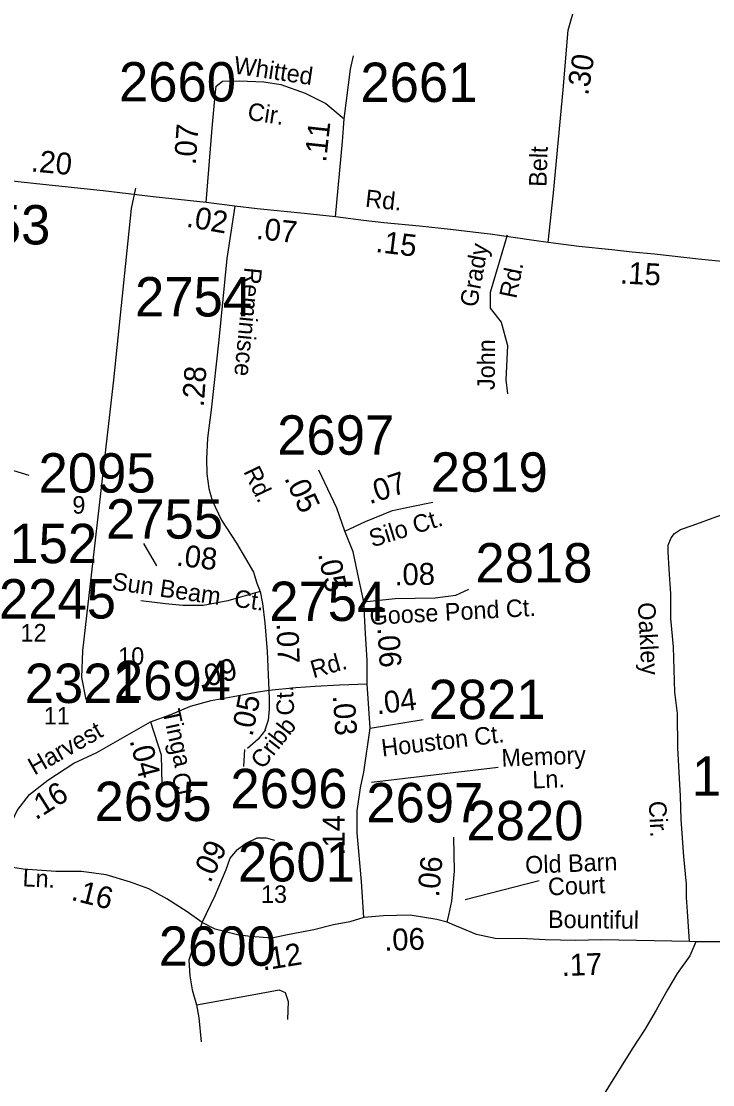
# Model space of a CAD drawing. Extents: x 1945482 to 2853149, y 66427 to 1015778.
# Drawn here: x 2319163 to 2321758, y 201645 to 205633 of the extents above; entities that cross this region are included whole.
import ezdxf

# ---------------------------------------------------------------- set-up
doc = ezdxf.new("R2010")
doc.units = 0
for name, color, linetype in [('Old_Level_10', 7, 'Continuous'), ('Old_Level_11', 7, 'Continuous'), ('Old_Level_17', 7, 'Continuous'), ('Old_Level_32', 7, 'Continuous'), ('Old_Level_35', 7, 'Continuous'), ('Old_Level_8', 7, 'Continuous')]:
    doc.layers.add(name, color=color, linetype=linetype)

msp = doc.modelspace()

# ---------------------------------------------------------------- linework, layer by layer
at = {"layer": 'Old_Level_11'}
for points in [[(2319193.2, 203929.2), (2318718.9, 204073.3), (2318603, 204171.5)], [(2319622.5, 203674.6), (2319670.7, 203590.2)], [(2319997.8, 202837.8), (2320002.1, 202902.1)], [(2320477.3, 202778.8), (2320953.1, 202835.6)], [(2320829.3, 202339.6), (2321106.4, 202410)]]:
    msp.add_lwpolyline(points, dxfattribs=at)
at = {"layer": 'Old_Level_32'}
msp.add_line((2320472.6, 202982.2), (2320671, 203014.9), dxfattribs=at)
for points in [[(2321140.9, 204803.9), (2321160.8, 204989.6), (2321196.8, 205375.3), (2321215.5, 205599.8), (2321250.6, 205723.8), (2321288, 205803.3), (2321310.3, 205855.2), (2321347.7, 205939.7), (2321383.9, 206041.9), (2321421.3, 206126.1), (2321459.1, 206225.9), (2321465.4, 206262.6)], [(2320342.2, 204899), (2320369.1, 205181.5), (2320375.2, 205267.1), (2320399.2, 205452.9), (2320409.8, 205503.3)], [(2319856.7, 204953.8), (2319879.8, 205231.9), (2319890.5, 205356.4)], [(2319856.7, 204953.8), (2319657.7, 204974.6), (2319470.9, 204996.5), (2319243.7, 205021.2), (2318942, 205053.6), (2318814.4, 205066.9)], [(2319964.6, 204940.2), (2319856.7, 204953.8)], [(2319964.6, 204940.2), (2319934.2, 204742.8), (2319905.1, 204438.7), (2319875.9, 204176.2), (2319862.5, 204068.9), (2319857.9, 203991.8), (2319859.5, 203936.3), (2319867.2, 203880.8), (2319879.5, 203836.1), (2319914.9, 203762.1), (2319970.4, 203675.8), (2320004.3, 203618.8), (2320035.1, 203566.4), (2320047.4, 203526.3), (2320059.7, 203493.9)], [(2320342.2, 204899), (2320225.3, 204912.2), (2320048.4, 204929.5), (2319964.6, 204940.2)], [(2321140.9, 204803.9), (2321086.5, 204811.3), (2320923.1, 204834.4), (2320888.5, 204838.4), (2320773.3, 204852.2), (2320657.8, 204864.4), (2320523.5, 204877.6), (2320447.9, 204886.3), (2320342.2, 204899)], [(2321929.5, 204718.4), (2321704.7, 204740.9), (2321539.8, 204759.4), (2321454.9, 204767.5), (2321379.3, 204775.5), (2321255.4, 204788.2), (2321140.9, 204803.9)], [(2320377.8, 203720.5), (2320347.2, 203806.6), (2320279.6, 203949.1)], [(2320377.8, 203720.5), (2320454.9, 203757.5), (2320556.5, 203797.6), (2320627.4, 203813), (2320708.2, 203829.3)], [(2321670.1, 202181.9), (2321663.4, 202294.8), (2321659.5, 202347.2), (2321659.6, 202397.2), (2321649.1, 202500.5), (2321639.1, 202639.9), (2321636.7, 202728.2), (2321633.8, 202770), (2321626.6, 202908.2), (2321625.2, 203036.6), (2321615.1, 203117.4), (2321610.7, 203286.4), (2321600.7, 203393.2), (2321600.7, 203486.3), (2321594.9, 203578.7), (2321590.6, 203643.6), (2321590.4, 203667.7), (2321602.2, 203695.9), (2321613.9, 203712.4), (2321637.4, 203726.5), (2321684.5, 203743), (2321773.6, 203776.3), (2321851.5, 203803.7)], [(2320448.7, 203455.4), (2320430.2, 203541.7), (2320408.6, 203643.5), (2320377.8, 203720.5)], [(2320059.7, 203493.9), (2319938, 203460), (2319845.6, 203441.5), (2319770.1, 203441.5), (2319703.9, 203447.7), (2319611.4, 203460)], [(2320059.7, 203493.9), (2320069, 203449.2), (2320076.7, 203376.8), (2320085.9, 203268.9), (2320092.1, 203124)], [(2320448.7, 203455.4), (2320565.8, 203467.7), (2320716.8, 203470.8), (2320793.8, 203480.1), (2320842.3, 203503.5)], [(2320461.8, 203148.6), (2320461, 203236.5), (2320454.9, 203335.2), (2320448.7, 203455.4)], [(2320092.1, 203124), (2320193.7, 203134.8), (2320266.2, 203139.4), (2320357, 203144), (2320461.8, 203148.6)], [(2320472.6, 202982.2), (2320461.8, 203148.6)], [(2319647.6, 203005.3), (2319724.7, 203033), (2319798.6, 203063.9), (2319875.6, 203085.4), (2319958.8, 203100.9), (2320045.1, 203116.3), (2320092.1, 203124)], [(2320092.1, 203124), (2320093.5, 203090.9), (2320093.5, 203053.4), (2320089.3, 203011.7), (2320076.8, 202974.2), (2320079.3, 202976.1), (2320051.8, 202940.9), (2320012.3, 202905.5)], [(2319053, 202471.9), (2319148.3, 202673.2), (2319194.3, 202732.8), (2319262.5, 202786.4), (2319361.1, 202851.1), (2319447.4, 202891.2), (2319647.6, 203005.3)], [(2319647.6, 203005.3), (2319687.7, 202882), (2319690.8, 202771)], [(2320448.7, 202271.5), (2320439.5, 202407.2), (2320424.1, 202589.1), (2320424.1, 202672.3), (2320436.4, 202758.6), (2320448.7, 202817.2), (2320472.6, 202982.2)], [(2320760.8, 202254), (2320767.4, 202280.5), (2320779, 202333.6), (2320789.3, 202445.8), (2320785.8, 202573.4)], [(2319841.7, 202253), (2319891, 202354.8), (2319932, 202451.8), (2319946.9, 202493.8), (2319974.2, 202527.4), (2320005, 202549), (2320048.2, 202570.6), (2320082.1, 202570.6), (2320112.9, 202561.3)], [(2319841.7, 202253), (2319786.3, 202293.1), (2319709.3, 202342.4), (2319641.5, 202379.4), (2319573.7, 202404.1), (2319481.3, 202431.8), (2319388.8, 202444.2), (2319293.3, 202444.2), (2319170.1, 202453.4), (2319053, 202471.9)], [(2320448.7, 202271.5), (2320396.3, 202256.1), (2320334.7, 202243.8), (2320260.8, 202225.3), (2320162.2, 202206.8), (2320103.6, 202194.5), (2320023.5, 202200.6), (2319974.2, 202206.8), (2319891, 202228.4), (2319841.7, 202253)], [(2320760.8, 202254), (2320722.2, 202263.7), (2320623, 202280.9), (2320522.6, 202277.7), (2320448.7, 202271.5)], [(2321670.1, 202181.9), (2321339.1, 202188.3), (2321243.6, 202185.2), (2321129.6, 202188.3), (2321061.8, 202191.4), (2320941.7, 202193.3), (2320870.9, 202208.5), (2320817.2, 202230.3), (2320790, 202241.9), (2320760.8, 202254)], [(2321694.6, 202180.1), (2321671.6, 202128), (2321624.6, 202061.2), (2321587.8, 202000.5), (2321545.1, 201924), (2321503.2, 201852.3), (2321455.8, 201779.2), (2321325.2, 201569.9), (2321270.9, 201469), (2321236.2, 201396.4), (2321085.2, 201066), (2321051.4, 200992.9), (2321047.3, 200965.8), (2321046, 200914.9), (2321051.4, 200879.8), (2321074.4, 200837.8), (2321102.8, 200792.6), (2321129.9, 200739.8), (2321190.7, 200649.1), (2321242.1, 200572), (2321311.2, 200478.9)], [(2322299.9, 202173.1), (2322177.5, 202176.6), (2322006, 202174.9), (2321860.8, 202180.1), (2321694.6, 202180.1), (2321670.1, 202181.9)]]:
    msp.add_lwpolyline(points, dxfattribs=at)
at = {"layer": 'Old_Level_35'}
for points in [[(2319890.5, 205356.4), (2319895.2, 205389.5), (2319917.9, 205408.9), (2319982.7, 205409.8), (2320073.1, 205405.7), (2320137.8, 205396), (2320228.4, 205363.6), (2320306, 205324.8), (2320375.2, 205267.1)], [(2319591.9, 205006.6), (2319576.1, 204930.3), (2319509.5, 204288.7), (2319392.9, 203272.1), (2319388.8, 203172.1), (2319405.4, 203088.8)], [(2320986, 204830.7), (2320923.1, 204615.3), (2320923.1, 204557), (2320963.9, 204504.5), (2320987.2, 204417.1), (2320981.3, 204288.8), (2320987.2, 204236.3)], [(2319841.7, 202253), (2319817.1, 202188.3), (2319792.4, 202111.2), (2319795.5, 202052.6), (2319804.8, 202000.2), (2319820.2, 201944.7), (2319829.4, 201895.4), (2319838.7, 201806)], [(2319820.2, 201944.7), (2320029.7, 201981.7), (2320131.4, 202000.2), (2320152.9, 201991), (2320165.2, 201957.1), (2320162.2, 201889.2)]]:
    msp.add_lwpolyline(points, dxfattribs=at)

# ---------------------------------------------------------------- texts
at = {"layer": 'Old_Level_10'}
for s, rotation, p in [('Grady', 79.6568, (2320873.1, 204557.9)), ('Rd.', 78.3102, (2321020.4, 204590.4)), ('John', 89.5194, (2320939.8, 204249.8))]:
    msp.add_text(s, height=65.62, rotation=rotation, dxfattribs=at).set_placement(p)
at = {"layer": 'Old_Level_11'}
for s, height, rotation, p in [('Whitted', 65.62, 351.4688, (2319957.8, 205437.7)), ('Cir.', 65.62, 351.4688, (2320009.5, 205264.1)), ('Belt', 65.62, 87.9812, (2321133.6, 205011.2)), ('Rd.', 65.62, 353.7469, (2320451.7, 204937.3)), ('Reminisce', 65.62, 264.5036, (2320001.6, 204712.3)), ('Rd.', 65.62, 295.6029, (2319995.7, 203944.8)), ('Silo Ct.', 65.62, 17.2743, (2320480.3, 203659.4)), ('Sun Beam', 65.62, 351.8639, (2319501, 203501.6)), ('Ct.', 65.62, 351.8639, (2319959.1, 203437.9)), ('Goose Pond Ct.', 65.617, 3.1462, (2320471.9, 203368.8)), ('Oakley', 65.62, 273.088, (2321476.5, 203452.2)), ('Rd.', 65.62, 15.7115, (2320259.1, 203168.8)), ('Ct.', 65.62, 92.603, (2320188, 203030.7)), ('Tinga', 65.62, 282.355, (2319693.1, 203045.6)), ('Cribb', 65.62, 52.1475, (2320070.1, 202824.5)), ('Harvest', 65.62, 29.5998, (2319212.6, 202803.9)), ('Houston Ct.', 65.617, 6.8163, (2320518.3, 202874.7)), ('Memory', 65.62, 2.2133, (2320966.3, 202837.2)), ('Ct.', 65.62, 282.355, (2319727.1, 202807.9)), ('Ln.', 65.62, 2.2133, (2321082, 202755.5)), ('Cir.', 65.62, 273.0148, (2321517.6, 202707.4)), ('Old Barn', 65.62, 2.2133, (2321055.1, 202435.7)), ('Ln.', 65.62, 356.9849, (2319167, 202389)), ('Court', 65.62, 2.2133, (2321140.8, 202354.5)), ('Bountiful', 65.62, 359.381, (2321139.5, 202233.1))]:
    msp.add_text(s, height=height, rotation=rotation, dxfattribs=at).set_placement(p)
for s, height, p in [('9', 65.6, (2319355.1, 203786.5)), ('12', 65.62, (2319160.6, 203306.9)), ('10', 65.62, (2319527, 203219.4)), ('11', 65.62, (2319248, 202995.7)), ('13', 65.62, (2320062.8, 202326.6))]:
    msp.add_text(s, height=height, dxfattribs=at).set_placement(p)
at = {"layer": 'Old_Level_17'}
for s, rotation, p in [('.30', 80.9631, (2321290, 205352.4)), ('.11', 83.7463, (2320306.8, 205102)), ('.07', 85.9663, (2319817.9, 205092.8)), ('.20', 354.5417, (2319197.8, 205070.4)), ('.02', 350.0502, (2319779.7, 204862.9)), ('.07', 353.9664, (2320042.4, 204816.8)), ('.15', 353.036, (2320490.5, 204768.2)), ('.15', 356.8293, (2321408.8, 204650.1)), ('.28', 86.1007, (2319848.1, 204185)), ('.07', 18.2721, (2320470.5, 203821)), ('.05', 295.3839, (2320148.5, 203919.2)), ('.08', 353.34, (2319742.3, 203591.7)), ('.05', 281.9689, (2320276.3, 203635.2)), ('.08', 1.1697, (2320564, 203516.9)), ('.07', 272.0633, (2320120.8, 203375.3)), ('.06', 273.5742, (2320499.4, 203358.8)), ('.09', 15.6845, (2319833.6, 203128)), ('.04', 6.9857, (2320498.8, 203033.2)), ('.05', 78.697, (2320030.7, 202948.1)), ('.03', 273.7063, (2320332.3, 203103.9)), ('.04', 284.3733, (2319569.2, 202935.7)), ('.16', 32.3957, (2319218, 202635.4)), ('.14', 90, (2320376.3, 202503.7)), ('.09', 64.6332, (2319872.2, 202397.8)), ('.06', 84.7295, (2320730.7, 202346.2)), ('.16', 345.7551, (2319347.4, 202338.3)), ('.06', 1.8123, (2320526.1, 202146.5)), ('.12', 9.2162, (2320070.3, 202072.4)), ('.17', 1.8484, (2321191.8, 202052.2))]:
    msp.add_text(s, height=82.02, rotation=rotation, dxfattribs=at).set_placement(p)
at = {"layer": 'Old_Level_8'}
for s, p in [('2660', (2319529.9, 205332.2)), ('2661', (2320435.8, 205330.3)), ('2053', (2318833.2, 204796.1)), ('2754', (2319590.2, 204525.9)), ('2697', (2320123.6, 204007.5)), ('2095', (2319228.1, 203865.4)), ('2819', (2320699.8, 203868.6)), ('2755', (2319481.2, 203692.7)), ('2152', (2319008.7, 203600.7)), ('2818', (2320867.4, 203528.3)), ('2245', (2319079.6, 203393.1)), ('2754', (2320093.7, 203383.9)), ('2321', (2319176.1, 203076.3)), ('2694', (2319511, 203087.1)), ('2821', (2320691.5, 203015.9)), ('1330', (2321679.3, 202728.3)), ('2696', (2319948.2, 202681.7)), ('2695', (2319438.2, 202633.6)), ('2697', (2320457.7, 202628.6)), ('2820', (2320833.8, 202561.4)), ('2601', (2319976.1, 202406.8)), ('2600', (2319679.5, 202090.7))]:
    msp.add_text(s, height=147.64, dxfattribs=at).set_placement(p)

doc.saveas('drawing.dxf')
